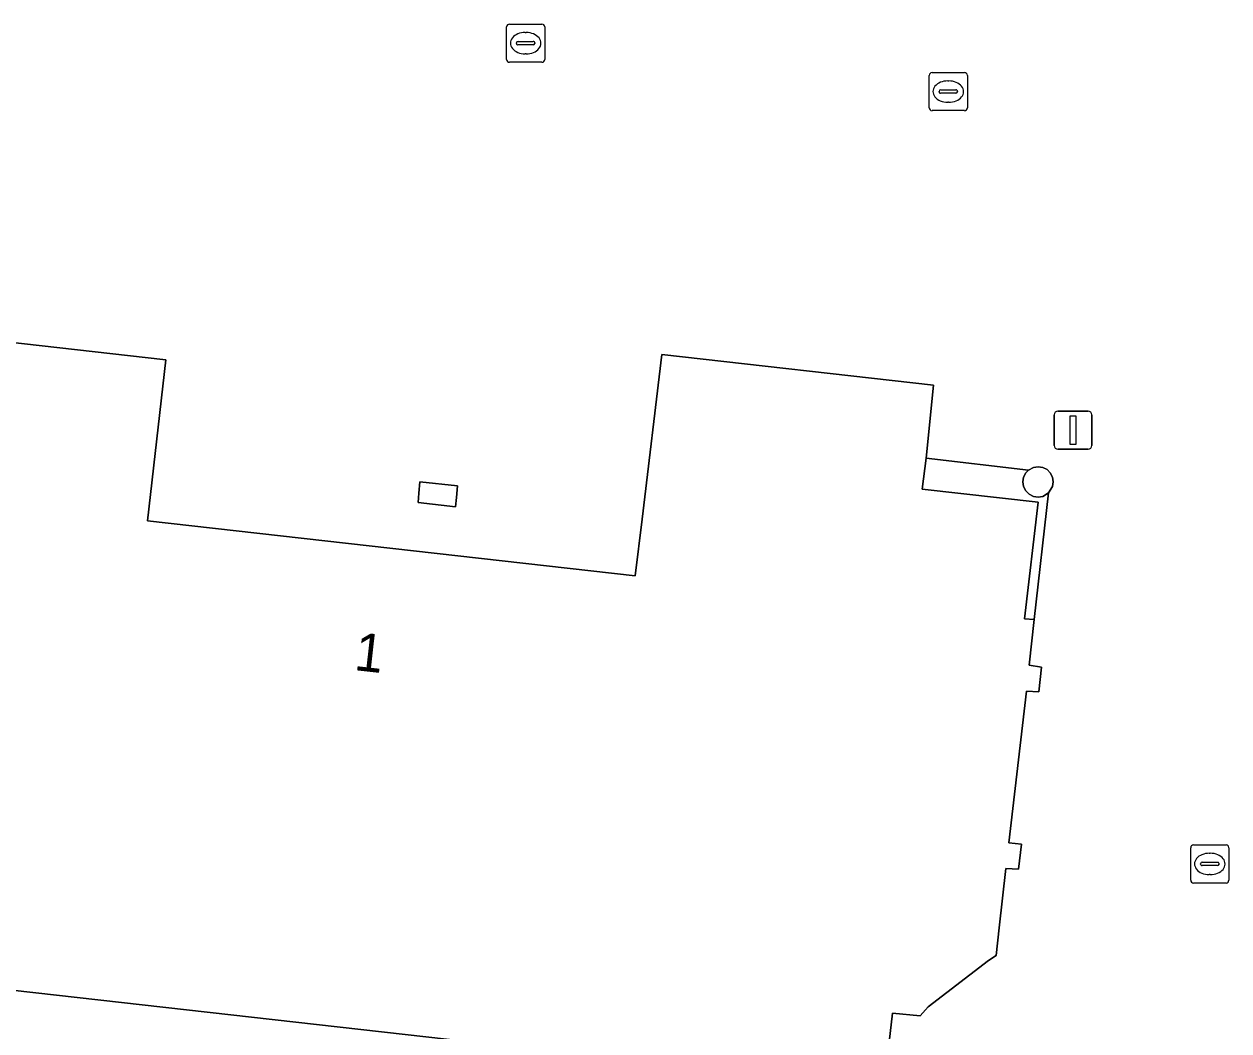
# Model space of a CAD drawing. Extents: x 161928 to 163071, y 386474 to 387428.
# Drawn here: x 162324.66 to 162356.26, y 386755.07 to 386781.47 of the extents above; entities that cross this region are included whole.
import ezdxf

# ---------------------------------------------------------------- set-up
doc = ezdxf.new("R2010")
doc.units = 0
for name, color, linetype in [('IMGEO_Kolk', 7, 'Continuous'), ('IMGEO_Lichtmast', 7, 'Continuous'), ('IMGEO_Pand', 7, 'Continuous'), ('IMGEO_Pand_nummerreeks', 7, 'Continuous'), ('IMGEO_Pand_overbouw', 7, 'Continuous'), ('IMGEO_Parkeervlak_open', 7, 'Continuous'), ('IMGEO_Rioolput', 7, 'Continuous'), ('IMGEO_Voetpad_open', 7, 'Continuous')]:
    doc.layers.add(name, color=color, linetype=linetype)

msp = doc.modelspace()

# ---------------------------------------------------------------- linework, layer by layer
at = {"layer": 'IMGEO_Kolk'}
for p, q in [((162337.315, 386780.54), (162337.315, 386781.392)), ((162337.39, 386781.466), (162338.242, 386781.466)), ((162337.803, 386781.246), (162337.828, 386781.246)), ((162338.316, 386781.392), (162338.316, 386780.54)), ((162337.574, 386780.96), (162337.574, 386780.972)), ((162338.012, 386780.923), (162337.614, 386780.923)), ((162337.617, 386781.009), (162338.015, 386781.009)), ((162338.058, 386780.972), (162338.058, 386780.96)), ((162337.826, 386780.686), (162337.801, 386780.686)), ((162338.242, 386780.466), (162337.39, 386780.466)), ((162348.399, 386779.271), (162348.399, 386780.123)), ((162348.474, 386780.197), (162349.326, 386780.197)), ((162348.887, 386779.977), (162348.912, 386779.977)), ((162349.4, 386780.123), (162349.4, 386779.271)), ((162348.658, 386779.691), (162348.658, 386779.703)), ((162349.096, 386779.654), (162348.698, 386779.654)), ((162348.701, 386779.74), (162349.099, 386779.74)), ((162349.142, 386779.703), (162349.142, 386779.691)), ((162348.91, 386779.417), (162348.885, 386779.417)), ((162349.326, 386779.197), (162348.474, 386779.197))]:
    msp.add_line(p, q, dxfattribs=at)
for points in [[(162337.315, 386780.54), (162337.315, 386781.392)], [(162337.39, 386781.466), (162338.242, 386781.466)], [(162338.316, 386781.392), (162338.316, 386780.54)], [(162338.242, 386780.466), (162337.39, 386780.466)], [(162348.399, 386779.271), (162348.399, 386780.123)], [(162348.474, 386780.197), (162349.326, 386780.197)], [(162349.4, 386780.123), (162349.4, 386779.271)], [(162349.326, 386779.197), (162348.474, 386779.197)]]:
    msp.add_lwpolyline(points, dxfattribs=at)
for centre, radius, start, end in [((162337.392, 386781.39), 0.0765, 91.552, 178.448), ((162337.392, 386781.39), 0.0765, 91.552, 178.448), ((162338.24, 386781.39), 0.0765, 1.552, 88.448), ((162338.24, 386781.39), 0.0765, 1.552, 88.448), ((162337.614, 386780.969), 0.0403, 85.8775, 175.7526), ((162337.611, 386780.959), 0.0366, 178.938, 274.7102), ((162338.015, 386780.966), 0.043, 264.8664, 352.4533), ((162338.019, 386780.971), 0.0386, 1.7309, 96.639), ((162337.392, 386780.542), 0.0765, 181.552, 268.448), ((162337.392, 386780.542), 0.0765, 181.552, 268.448), ((162338.24, 386780.542), 0.0765, 271.552, 358.448), ((162338.24, 386780.542), 0.0765, 271.552, 358.448), ((162348.476, 386780.121), 0.0765, 91.552, 178.448), ((162348.476, 386780.121), 0.0765, 91.552, 178.448), ((162349.324, 386780.121), 0.0765, 1.552, 88.448), ((162349.324, 386780.121), 0.0765, 1.552, 88.448), ((162348.698, 386779.7), 0.0403, 85.8775, 175.7526), ((162348.695, 386779.69), 0.0366, 178.938, 274.7102), ((162349.099, 386779.697), 0.043, 264.8664, 352.4533), ((162349.103, 386779.702), 0.0386, 1.7309, 96.639), ((162348.476, 386779.273), 0.0765, 181.552, 268.448), ((162348.476, 386779.273), 0.0765, 181.552, 268.448), ((162349.324, 386779.273), 0.0765, 271.552, 358.448), ((162349.324, 386779.273), 0.0765, 271.552, 358.448)]:
    msp.add_arc(centre, radius, start, end, dxfattribs=at)
for centre, major_axis, ratio, start_param, end_param in [((162337.802, 386780.966), (-0.387, 0.002), 0.722429, 4.712389, 7.853982), ((162337.827, 386780.966), (-0.39, 0.002), 0.717154, 1.570796, 4.712389), ((162348.886, 386779.697), (-0.387, 0.002), 0.722429, 4.712389, 7.853982), ((162348.911, 386779.697), (-0.39, 0.002), 0.717154, 1.570796, 4.712389)]:
    msp.add_ellipse(centre, major_axis=major_axis, ratio=ratio, start_param=start_param, end_param=end_param, dxfattribs=at)
at = {"layer": 'IMGEO_Lichtmast'}
for p, q in [((162351.675, 386770.42), (162351.675, 386771.22)), ((162351.675, 386771.22), (162351.675, 386770.42)), ((162351.775, 386771.32), (162352.565, 386771.32)), ((162352.565, 386771.32), (162351.775, 386771.32)), ((162352.665, 386771.22), (162352.665, 386770.42)), ((162352.665, 386770.42), (162352.665, 386771.22)), ((162352.565, 386770.32), (162351.775, 386770.32)), ((162351.775, 386770.32), (162352.565, 386770.32))]:
    msp.add_line(p, q, dxfattribs=at)
msp.add_lwpolyline([(162352.095, 386771.195), (162352.245, 386771.195), (162352.245, 386770.445), (162352.095, 386770.445), (162352.095, 386771.195)], dxfattribs=at)
for centre, start, end in [((162351.775, 386771.22), 90, 180), ((162351.775, 386771.22), 90, 180), ((162352.565, 386771.22), 0, 90), ((162352.565, 386771.22), 360, 90), ((162351.775, 386770.42), 180, 270), ((162351.775, 386770.42), 180, 270), ((162352.565, 386770.42), 270, 0), ((162352.565, 386770.42), 270, 0)]:
    msp.add_arc(centre, 0.1, start, end, dxfattribs=at)
at = {"layer": 'IMGEO_Pand'}
msp.add_lwpolyline([(162319.769, 386756.65), (162347.209, 386753.56), (162347.439, 386755.536), (162348.16, 386755.468), (162348.375, 386755.699), (162349.953, 386756.915), (162350.155, 386757.045), (162350.238, 386757.776), (162350.408, 386759.329), (162350.745, 386759.31), (162350.821, 386759.965), (162350.49, 386760.002), (162350.954, 386763.981), (162351.275, 386763.963), (162351.346, 386764.61), (162351.023, 386764.657), (162351.156, 386765.852), (162350.896, 386765.876), (162351.254, 386768.933), (162348.216, 386769.276), (162348.316, 386770.088), (162348.514, 386771.998), (162341.384, 386772.803), (162340.868, 386768.483), (162340.691, 386767.002), (162327.899, 386768.44), (162328.377, 386772.661), (162317.475, 386773.893)], dxfattribs=at)
for points in [[(162351.635, 386769.587), (162351.576, 386769.701), (162351.49, 386769.787), (162351.379, 386769.843), (162351.255, 386769.863), (162351.131, 386769.843), (162351.002, 386769.769), (162350.931, 386769.698), (162350.875, 386769.587), (162350.855, 386769.463), (162350.875, 386769.339), (162350.931, 386769.228), (162351.02, 386769.139), (162351.131, 386769.083), (162351.255, 386769.063), (162351.379, 386769.083), (162351.527, 386769.176), (162351.635, 386769.339), (162351.655, 386769.463)], [(162336.032, 386769.36), (162335.037, 386769.463), (162335.013, 386769.172), (162334.993, 386768.925), (162335.974, 386768.814), (162336, 386769.056)]]:
    msp.add_lwpolyline(points, close=True, dxfattribs=at)
at = {"layer": 'IMGEO_Pand_overbouw'}
msp.add_lwpolyline([(162351.527, 386769.176), (162351.379, 386769.083), (162351.255, 386769.063), (162351.131, 386769.083), (162351.02, 386769.139), (162350.931, 386769.228), (162350.875, 386769.339), (162350.855, 386769.463), (162350.875, 386769.587), (162350.931, 386769.698), (162351.002, 386769.769), (162348.316, 386770.088), (162348.216, 386769.276), (162351.254, 386768.933), (162350.896, 386765.876), (162351.156, 386765.852)], close=True, dxfattribs=at)
at = {"layer": 'IMGEO_Parkeervlak_open'}
msp.add_lwpolyline([(162317.475, 386773.893), (162328.377, 386772.661), (162327.899, 386768.44), (162340.691, 386767.002), (162340.868, 386768.483), (162341.384, 386772.803), (162348.514, 386771.998), (162348.316, 386770.088), (162351.002, 386769.769), (162351.131, 386769.843), (162351.255, 386769.863), (162351.379, 386769.843), (162351.49, 386769.787), (162351.576, 386769.701), (162351.635, 386769.587), (162351.655, 386769.463), (162351.635, 386769.339), (162351.527, 386769.176), (162351.156, 386765.852), (162351.023, 386764.657), (162351.346, 386764.61), (162351.275, 386763.963), (162350.954, 386763.981), (162350.49, 386760.002), (162350.821, 386759.965), (162350.745, 386759.31), (162350.408, 386759.329), (162350.238, 386757.776), (162350.155, 386757.045), (162349.953, 386756.915), (162348.375, 386755.699), (162348.16, 386755.468), (162347.439, 386755.536), (162347.209, 386753.56)], dxfattribs=at)
for points in [[(162348.316, 386770.088), (162348.216, 386769.276), (162351.254, 386768.933), (162350.896, 386765.876), (162351.156, 386765.852), (162351.527, 386769.176), (162351.379, 386769.083), (162351.255, 386769.063), (162351.131, 386769.083), (162351.02, 386769.139), (162350.931, 386769.228), (162350.875, 386769.339), (162350.855, 386769.463), (162350.875, 386769.587), (162350.931, 386769.698), (162351.002, 386769.769)], [(162336.032, 386769.36), (162336, 386769.056), (162335.974, 386768.814), (162334.993, 386768.925), (162335.013, 386769.172), (162335.037, 386769.463)]]:
    msp.add_lwpolyline(points, close=True, dxfattribs=at)
at = {"layer": 'IMGEO_Rioolput'}
for p, q in [((162355.259, 386759.021), (162355.259, 386759.873)), ((162355.334, 386759.947), (162356.186, 386759.947)), ((162355.747, 386759.727), (162355.772, 386759.727)), ((162356.26, 386759.873), (162356.26, 386759.021)), ((162355.518, 386759.441), (162355.518, 386759.453)), ((162355.956, 386759.404), (162355.558, 386759.404)), ((162355.561, 386759.49), (162355.959, 386759.49)), ((162356.002, 386759.453), (162356.002, 386759.441)), ((162355.77, 386759.167), (162355.745, 386759.167)), ((162356.186, 386758.947), (162355.334, 386758.947))]:
    msp.add_line(p, q, dxfattribs=at)
for points in [[(162355.259, 386759.021), (162355.259, 386759.873)], [(162355.334, 386759.947), (162356.186, 386759.947)], [(162356.26, 386759.873), (162356.26, 386759.021)], [(162356.186, 386758.947), (162355.334, 386758.947)]]:
    msp.add_lwpolyline(points, dxfattribs=at)
for centre, radius, start, end in [((162355.336, 386759.871), 0.0765, 91.552, 178.448), ((162355.336, 386759.871), 0.0765, 91.552, 178.448), ((162356.184, 386759.871), 0.0765, 1.552, 88.448), ((162356.184, 386759.871), 0.0765, 1.552, 88.448), ((162355.558, 386759.45), 0.0403, 85.8775, 175.7526), ((162355.555, 386759.44), 0.0366, 178.938, 274.7102), ((162355.959, 386759.447), 0.043, 264.8664, 352.4533), ((162355.963, 386759.452), 0.0386, 1.7309, 96.639), ((162355.336, 386759.023), 0.0765, 181.552, 268.448), ((162355.336, 386759.023), 0.0765, 181.552, 268.448), ((162356.184, 386759.023), 0.0765, 271.552, 358.448), ((162356.184, 386759.023), 0.0765, 271.552, 358.448)]:
    msp.add_arc(centre, radius, start, end, dxfattribs=at)
for centre, major_axis, ratio, start_param, end_param in [((162355.746, 386759.447), (-0.387, 0.002), 0.722429, 4.712389, 7.853982), ((162355.771, 386759.447), (-0.39, 0.002), 0.717154, 1.570796, 4.712389)]:
    msp.add_ellipse(centre, major_axis=major_axis, ratio=ratio, start_param=start_param, end_param=end_param, dxfattribs=at)
at = {"layer": 'IMGEO_Voetpad_open'}
msp.add_lwpolyline([(162347.209, 386753.56), (162319.769, 386756.65), (162308.273, 386757.942), (162297.157, 386762.811), (162296.473, 386754.838)], dxfattribs=at)

# ---------------------------------------------------------------- texts
at = {"layer": 'IMGEO_Pand_nummerreeks'}
msp.add_text('1', height=1, rotation=353.5861, dxfattribs=at).set_placement((162333.295, 386764.533))

doc.saveas('drawing.dxf')
